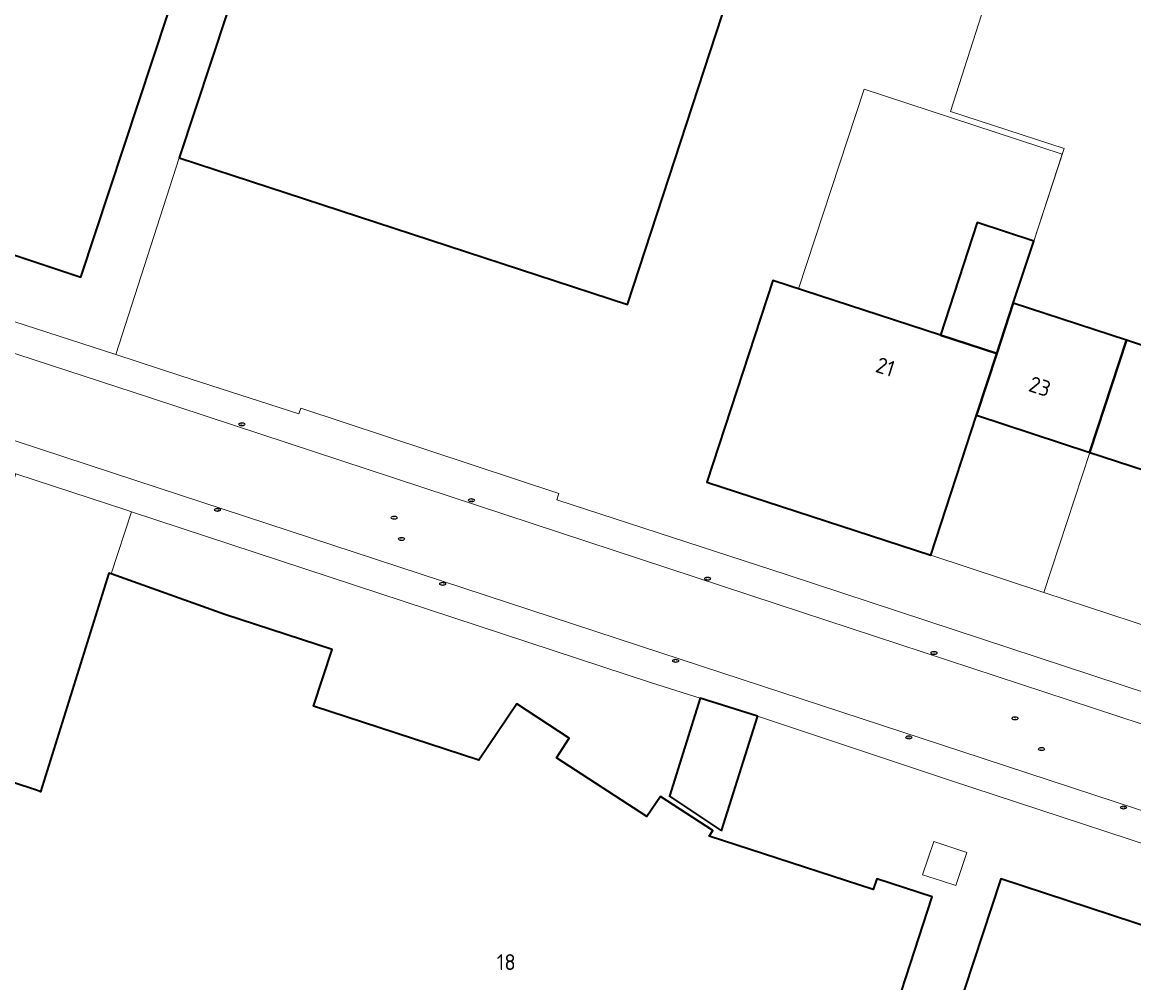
# Model space of a CAD drawing. Header units: metres. Extents: x 149984 to 156489, y 469398 to 478068.
# Tile 790 of 854: x 154818 to 154912, y 473585 to 473667. Entities that reach past the tile are written whole.
import ezdxf
from ezdxf.enums import TextEntityAlignment as Align

# ---------------------------------------------------------------- set-up
doc = ezdxf.new("R2010")
doc.units = ezdxf.units.M
doc.header["$LTSCALE"] = 0.75
for name, color, linetype, lineweight in [('B-WE-IE-MEUBILAIR-S', 252, 'Continuous', 25), ('B-WE-OG-BEBOUWING-GV', 6, 'Continuous', 35), ('B-WE-OG-BEBOUWING-T18', 1, 'Continuous', 18), ('B-WE-OG-BEBOUWING_LAGE TRAFO-GV', 6, 'Continuous', 18), ('B-WE-OG-BEBOUWING_LUIFEL-GV', 6, 'Continuous', 18), ('B-WE-OG-TERREIN_ERF-GV', 252, 'Continuous', 18), ('B-WE-VH-OPENVERHARDING_BETONSTRAATSTEEN-GV', 252, 'Continuous', 18)]:
    doc.layers.add(name, color=color, linetype=linetype, lineweight=lineweight)
doc.styles.add('NLCS-ISO', font='NLCS-ISO.ttf')
doc.styles.add('NLCS-ISO-M750-T18', font='NLCS-ISO.ttf', dxfattribs={"height": 1.35})

# ---------------------------------------------------------------- blocks, each defined once
blk = doc.blocks.new('SIE-MEUBILAIR_PUT_KOLK-SO')
blk.add_ellipse((0, 0), major_axis=(1.25, 0), ratio=0.54)
at = {"style": 'NLCS-ISO'}
blk.add_text('klk', height=0.75, dxfattribs=at).set_placement((0.03, 0), align=Align.MIDDLE_CENTER)
blk = doc.blocks.new('SIE-MEUBILAIR_PUT_RIOOLPUT-SO')
blk.add_ellipse((0, 0), major_axis=(1.25, 0), ratio=0.54)
at = {"style": 'NLCS-ISO'}
blk.add_text('ri', height=0.75, dxfattribs=at).set_placement((-0.04, 0.07), align=Align.MIDDLE_CENTER)

msp = doc.modelspace()

# ---------------------------------------------------------------- linework, layer by layer
at = {"layer": 'B-WE-OG-BEBOUWING-GV', "flags": 128}
for points in [[(154777.914, 473697.91), (154780.88, 473696.93), (154784.688, 473695.687), (154790.455, 473693.804), (154782.998, 473671.135), (154780.196, 473662.618), (154779.2, 473659.59), (154802.53, 473651.88), (154804.25, 473657.05), (154810.309, 473655.036), (154811.902, 473659.88), (154813.84, 473659.274), (154810.563, 473649.225), (154822.906, 473645.145), (154843.748, 473708.2), (154841.583, 473708.915), (154841.759, 473709.448), (154829.535, 473713.488), (154819.855, 473716.688), (154820.796, 473719.537), (154806.508, 473724.186), (154801.82, 473725.711), (154795.192, 473727.868), (154788.528, 473730.036)], [(154831.236, 473655.25), (154869.282, 473642.807), (154879.815, 473675.017), (154880.747, 473674.712), (154880.557, 473674.132), (154881.584, 473673.797), (154884.711, 473683.359), (154883.684, 473683.694), (154883.495, 473683.115), (154882.554, 473683.422), (154885.124, 473691.184), (154886.054, 473690.876), (154885.862, 473690.297), (154886.888, 473689.957), (154890.045, 473699.491), (154889.019, 473699.831), (154888.381, 473697.904), (154884.157, 473699.303), (154884.597, 473700.632), (154853.45, 473710.946), (154853.01, 473709.616), (154850.637, 473710.402), (154851.266, 473712.301), (154850.24, 473712.64)], [(154895.836, 473640.206), (154900.618, 473638.642), (154902.02, 473642.927), (154903.749, 473648.195), (154898.958, 473649.764)], [(154898.906, 473633.409), (154900.618, 473638.642), (154895.836, 473640.206), (154881.622, 473644.856), (154876.018, 473627.746), (154895.012, 473621.528)], [(154908.515, 473630.298), (154911.629, 473639.774), (154902.02, 473642.927), (154900.618, 473638.642), (154898.906, 473633.409), (154908.416, 473630.293)], [(154917.997, 473627.154), (154921.121, 473636.659), (154911.629, 473639.774), (154908.515, 473630.298), (154908.416, 473630.293)], [(154877.27, 473598.152), (154880.308, 473607.829), (154880.325, 473607.883), (154875.462, 473609.41), (154872.851, 473601.091)], [(154862.526, 473570.289), (154855.886, 473550.099), (154854.507, 473545.905), (154851.374, 473536.378), (154851.674, 473536.279), (154871.419, 473529.787), (154871.802, 473529.661), (154874.274, 473528.848), (154874.431, 473528.796), (154874.438, 473528.794), (154874.575, 473528.749), (154878.847, 473527.344), (154881.89, 473536.597), (154882.032, 473536.55), (154882.247, 473536.479), (154925.296, 473522.323), (154925.879, 473524.097), (154944.196, 473579.862), (154900.965, 473594.079), (154890.162, 473561.255), (154885.454, 473562.785), (154862.722, 473570.227)]]:
    msp.add_lwpolyline(points, close=True, dxfattribs=at)
msp.add_lwpolyline([(154885.454, 473562.785), (154895.129, 473592.552), (154890.441, 473594.076), (154890.139, 473593.152), (154876.23, 473597.7), (154876.535, 473598.164), (154872.082, 473601.068), (154870.94, 473599.35), (154863.26, 473604.34), (154864.33, 473606.01), (154859.89, 473608.91), (154856.67, 473604.14), (154842.649, 473608.713), (154844.226, 473613.524), (154835.12, 473616.5), (154825.476, 473619.955), (154825.292, 473620.021), (154821.753, 473608.688), (154819.496, 473601.462), (154819.378, 473601.501), (154819.054, 473601.608), (154809.893, 473604.633)], dxfattribs=at)
at = {"layer": 'B-WE-OG-BEBOUWING_LAGE TRAFO-GV', "flags": 128}
msp.add_lwpolyline([(154895.926, 473593.888), (154897.15, 473593.49), (154898.09, 473596.31), (154896.882, 473596.708), (154895.27, 473597.24), (154894.32, 473594.41)], close=True, dxfattribs=at)
at = {"layer": 'B-WE-OG-BEBOUWING_LUIFEL-GV', "flags": 128}
for points in [[(154883.804, 473644.142), (154895.836, 473640.206), (154898.958, 473649.764), (154903.749, 473648.195), (154906.167, 473655.564), (154889.36, 473661.078)], [(154908.504, 473630.264), (154898.906, 473633.409), (154895.012, 473621.528), (154904.598, 473618.378)], [(154917.997, 473627.154), (154908.504, 473630.264), (154904.598, 473618.378), (154914.087, 473615.259)]]:
    msp.add_lwpolyline(points, close=True, dxfattribs=at)
at = {"layer": 'B-WE-OG-TERREIN_ERF-GV', "flags": 128}
for points in [[(154769.811, 473656.704), (154825.874, 473638.56), (154831.236, 473655.25), (154850.24, 473712.64), (154851.674, 473717.589), (154822.734, 473727.143), (154755.906, 473748.896)], [(154806.508, 473724.186), (154820.796, 473719.537), (154819.855, 473716.688), (154829.535, 473713.488), (154841.759, 473709.448), (154841.583, 473708.915), (154843.748, 473708.2), (154822.906, 473645.145), (154810.563, 473649.225)], [(154917.997, 473627.154), (154908.416, 473630.293), (154898.906, 473633.409), (154895.012, 473621.528), (154876.018, 473627.746), (154881.622, 473644.856), (154895.836, 473640.206), (154898.958, 473649.764), (154903.749, 473648.195), (154906.332, 473656.068), (154896.698, 473659.203), (154909.355, 473698.749)], [(154909.355, 473698.749), (154896.698, 473659.203), (154906.332, 473656.068), (154903.749, 473648.195), (154902.02, 473642.927), (154911.629, 473639.774), (154921.121, 473636.659), (154930.603, 473633.548), (154940.096, 473630.433), (154949.521, 473627.34), (154949.827, 473627.236), (154950.511, 473632.709), (154958.336, 473631.758), (154959.11, 473638.123), (154960.543, 473650.337), (154961.708, 473660.251), (154959.106, 473660.577), (154960.564, 473672.6)], [(154879.815, 473675.017), (154869.282, 473642.807), (154831.236, 473655.25), (154825.874, 473638.56), (154831.403, 473636.771), (154841.395, 473633.547), (154841.564, 473634.013), (154863.459, 473626.769), (154863.29, 473626.246), (154882.837, 473619.866), (154915.905, 473608.98)], [(154925.04, 473593.099), (154896.686, 473602.422), (154880.325, 473607.883), (154880.308, 473607.829), (154877.27, 473598.152), (154872.851, 473601.091), (154875.462, 473609.41), (154871.31, 473610.716), (154827.218, 473625.222), (154825.476, 473619.955), (154835.12, 473616.5), (154844.226, 473613.524), (154842.649, 473608.713), (154856.67, 473604.14), (154859.89, 473608.91), (154864.33, 473606.01), (154863.26, 473604.34), (154870.94, 473599.35), (154872.082, 473601.068), (154876.535, 473598.164), (154876.23, 473597.7), (154890.139, 473593.152), (154890.441, 473594.076), (154895.129, 473592.552), (154885.454, 473562.785)], [(154900.965, 473594.079), (154944.196, 473579.862), (154925.879, 473524.097), (154925.296, 473522.323), (154882.247, 473536.479), (154882.032, 473536.55), (154881.89, 473536.597), (154878.847, 473527.344), (154874.575, 473528.749), (154872.656, 473522.649), (154877.476, 473521.052), (154877.524, 473521.171), (154921.342, 473506.838), (154921.721, 473507.938), (154922.341, 473507.784), (154922.408, 473507.981), (154922.616, 473508.219), (154922.965, 473508.248), (154930.911, 473505.671), (154932.385, 473510.247), (154936.967, 473508.744), (154941.769, 473523.475), (154942.202, 473524.673)], [(154890.162, 473561.255), (154900.965, 473594.079)]]:
    msp.add_lwpolyline(points, dxfattribs=at)
for points in [[(154825.292, 473620.021), (154825.476, 473619.955), (154827.218, 473625.222), (154826.819, 473625.354), (154817.402, 473628.444), (154809.566, 473604.741), (154809.893, 473604.633), (154819.054, 473601.608), (154819.378, 473601.501), (154819.496, 473601.462), (154821.753, 473608.688)], [(154894.32, 473594.41), (154895.27, 473597.24), (154896.882, 473596.708), (154898.09, 473596.31), (154897.15, 473593.49), (154895.926, 473593.888)]]:
    msp.add_lwpolyline(points, close=True, dxfattribs=at)
at = {"layer": 'B-WE-VH-OPENVERHARDING_BETONSTRAATSTEEN-GV', "flags": 128}
for points in [[(154841.564, 473634.013), (154841.395, 473633.547), (154831.403, 473636.771), (154825.874, 473638.56), (154769.811, 473656.704)], [(154942.724, 473597.699), (154940.854, 473598.217), (154915.031, 473606.519), (154881.972, 473617.373), (154828.809, 473634.895), (154766.631, 473655.215)], [(154766.631, 473655.215), (154828.809, 473634.895), (154881.972, 473617.373), (154915.031, 473606.519), (154940.854, 473598.217)], [(154948.101, 473587.575), (154946.719, 473588.558), (154945.385, 473589.199), (154925.638, 473595.67), (154897.643, 473604.887), (154872.103, 473613.259), (154827.576, 473627.884), (154790.879, 473639.915)], [(154790.879, 473639.915), (154827.576, 473627.884), (154872.103, 473613.259), (154897.643, 473604.887), (154925.638, 473595.67), (154945.385, 473589.199), (154946.719, 473588.558), (154948.101, 473587.575)], [(154792.737, 473636.623), (154792.999, 473636.557), (154792.926, 473636.284), (154797.274, 473634.865), (154797.342, 473635.131), (154797.981, 473634.953), (154797.88, 473634.84), (154807.387, 473631.731), (154817.402, 473628.444), (154826.819, 473625.354), (154827.218, 473625.222), (154871.31, 473610.716), (154875.462, 473609.41), (154880.325, 473607.883)], [(154939.337, 473601.329), (154915.905, 473608.98), (154882.837, 473619.866), (154863.29, 473626.246), (154863.459, 473626.769), (154841.564, 473634.013)], [(154880.325, 473607.883), (154896.686, 473602.422), (154925.04, 473593.099), (154947.212, 473585.891), (154947.499, 473586.735), (154947.721, 473587.389)]]:
    msp.add_lwpolyline(points, dxfattribs=at)

# ---------------------------------------------------------------- block references
at = {"layer": 'B-WE-IE-MEUBILAIR-S', "xscale": 0.2, "yscale": 0.2, "zscale": 0.2}
for name, p in [('SIE-MEUBILAIR_PUT_KOLK-SO', (154836.571, 473632.649)), ('SIE-MEUBILAIR_PUT_KOLK-SO', (154856.049, 473626.199)), ('SIE-MEUBILAIR_PUT_KOLK-SO', (154834.498, 473625.388)), ('SIE-MEUBILAIR_PUT_RIOOLPUT-SO', (154849.495, 473624.715)), ('SIE-MEUBILAIR_PUT_RIOOLPUT-SO', (154850.117, 473622.916)), ('SIE-MEUBILAIR_PUT_KOLK-SO', (154853.608, 473619.106)), ('SIE-MEUBILAIR_PUT_KOLK-SO', (154876.085, 473619.546)), ('SIE-MEUBILAIR_PUT_KOLK-SO', (154873.373, 473612.569)), ('SIE-MEUBILAIR_PUT_KOLK-SO', (154895.296, 473613.24)), ('SIE-MEUBILAIR_PUT_RIOOLPUT-SO', (154902.165, 473607.693)), ('SIE-MEUBILAIR_PUT_KOLK-SO', (154893.156, 473606.066)), ('SIE-MEUBILAIR_PUT_RIOOLPUT-SO', (154904.417, 473605.082)), ('SIE-MEUBILAIR_PUT_KOLK-SO', (154911.369, 473600.122))]:
    msp.add_blockref(name, p, dxfattribs=at)

# ---------------------------------------------------------------- texts
at = {"layer": 'B-WE-OG-BEBOUWING-T18', "style": 'NLCS-ISO-M750-T18'}
for s, p in [('21', (154891.171, 473637.523)), ('23', (154904.278, 473635.858))]:
    msp.add_text(s, height=1.35, rotation=341.9, dxfattribs=at).set_placement(p, align=Align.MIDDLE)
msp.add_text('18', height=1.35, dxfattribs=at).set_placement((154859, 473587), align=Align.MIDDLE)

doc.saveas('drawing.dxf')
